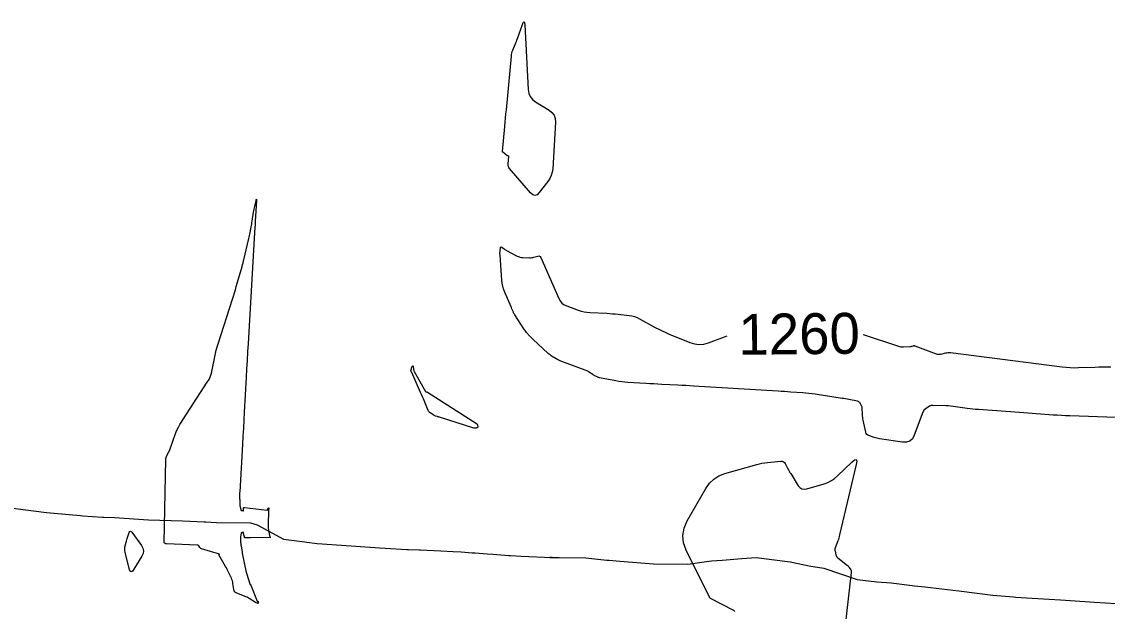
# Model space of a CAD drawing. Extents: x 658976 to 668726, y 639543 to 647196.
# Drawn here: x 661164.2 to 661323.7, y 642553.6 to 642640.3 of the extents above; entities that cross this region are included whole.
import ezdxf

# ---------------------------------------------------------------- set-up
doc = ezdxf.new("R2010")
doc.units = 0
for name, color, linetype in [('Ex_Contour Labels', 7, 'Continuous'), ('Ex_Major Contours', 7, 'Continuous'), ('Ex_Minor Contours', 7, 'Continuous'), ('R_Ramp 20 Degree Des Ls', 7, 'Continuous'), ('R_Ramp 20 Degree_Min Ls', 7, 'Continuous')]:
    doc.layers.add(name, color=color, linetype=linetype)

msp = doc.modelspace()

# ---------------------------------------------------------------- linework, layer by layer
at = {"layer": 'Ex_Major Contours'}
for points in [[(661235.25, 642625.48), (661235.31, 642626.1), (661235.37, 642626.71), (661235.43, 642627.33), (661236.17, 642635.21), (661236.2, 642635.44), (661236.24, 642635.66), (661236.3, 642635.88), (661236.38, 642636.09), (661236.73, 642636.93), (661236.82, 642637.14), (661236.9, 642637.36), (661236.98, 642637.57), (661237.06, 642637.79), (661237.78, 642639.85), (661237.91, 642640.16), (661238.01, 642640.26), (661238.08, 642640.14), (661238.12, 642639.81), (661238.63, 642630.28), (661238.71, 642629.73), (661238.92, 642629.25), (661239.25, 642628.84), (661239.69, 642628.5), (661241.7, 642627.27), (661242.13, 642626.93), (661242.43, 642626.52), (661242.6, 642626.04), (661242.63, 642625.49), (661242.24, 642618.66), (661242.17, 642618.16), (661242.03, 642617.68), (661241.82, 642617.23), (661241.54, 642616.8), (661240.27, 642615.15), (661239.96, 642614.84), (661239.63, 642614.73), (661239.3, 642614.82), (661238.96, 642615.11), (661235.91, 642618.68), (661235.8, 642618.84), (661235.73, 642619), (661235.69, 642619.18), (661235.69, 642619.37), (661235.77, 642620.48), (661235.77, 642620.5), (661235.76, 642620.52), (661235.75, 642620.53), (661235.73, 642620.53), (661235.65, 642620.54), (661235.62, 642620.55), (661235.6, 642620.56), (661235.59, 642620.56), (661235.57, 642620.58), (661234.85, 642621.14), (661234.84, 642621.14), (661234.84, 642621.14), (661234.84, 642621.15), (661234.84, 642621.15), (661234.85, 642621.17), (661234.85, 642621.18), (661234.85, 642621.19), (661235.2, 642624.87)], [(661196.44, 642568.5), (661196.45, 642568.48), (661196.46, 642568.48), (661196.48, 642568.47), (661196.56, 642568.47), (661196.57, 642568.46), (661196.59, 642568.46), (661196.61, 642568.45), (661196.63, 642568.45), (661196.74, 642568.4), (661196.77, 642568.39), (661196.78, 642568.39), (661196.79, 642568.41), (661196.79, 642568.43), (661196.8, 642568.8), (661196.81, 642568.86), (661196.84, 642568.9), (661196.88, 642568.92), (661196.94, 642568.92), (661200.3, 642568.5), (661200.31, 642568.5), (661200.31, 642568.5), (661200.31, 642568.5), (661200.31, 642568.51), (661200.31, 642568.53), (661200.32, 642568.53), (661200.32, 642568.54), (661200.32, 642568.54), (661200.32, 642568.55), (661200.33, 642568.57), (661200.34, 642568.57), (661200.34, 642568.58), (661200.48, 642568.81), (661200.5, 642568.84), (661200.51, 642568.84), (661200.52, 642568.83), (661200.52, 642568.79), (661200.5, 642568.45), (661200.5, 642568.42), (661200.5, 642568.4), (661200.49, 642568.38), (661200.49, 642568.35), (661200.49, 642568.26), (661200.49, 642568.24), (661200.49, 642568.21), (661200.49, 642568.19), (661200.49, 642568.17), (661200.41, 642566.63), (661200.41, 642566.44), (661200.41, 642566.25), (661200.43, 642566.06), (661200.45, 642565.87), (661200.62, 642564.8), (661200.63, 642564.76), (661200.63, 642564.73), (661200.65, 642564.69), (661200.66, 642564.66), (661200.74, 642564.48), (661200.74, 642564.47), (661200.74, 642564.46), (661200.74, 642564.46), (661200.73, 642564.47), (661200.68, 642564.49), (661200.67, 642564.49), (661200.65, 642564.5), (661200.64, 642564.5), (661200.63, 642564.5), (661197.81, 642564.42), (661197.72, 642564.42), (661197.64, 642564.42), (661197.55, 642564.42), (661197.47, 642564.42), (661197.02, 642564.42), (661196.99, 642564.43), (661196.97, 642564.44), (661196.95, 642564.46), (661196.95, 642564.49), (661196.93, 642564.62), (661196.93, 642564.65), (661196.92, 642564.68), (661196.92, 642564.71), (661196.91, 642564.74), (661196.76, 642565.26), (661196.75, 642565.28), (661196.74, 642565.29), (661196.72, 642565.28), (661196.7, 642565.27), (661196.6, 642565.17), (661196.59, 642565.17), (661196.58, 642565.16), (661196.56, 642565.15), (661196.55, 642565.15), (661196.48, 642565.15), (661196.47, 642565.15), (661196.46, 642565.15), (661196.45, 642565.14), (661196.45, 642565.12), (661196.38, 642564.58), (661196.37, 642564.49), (661196.37, 642564.4), (661196.37, 642564.31), (661196.37, 642564.23), (661196.38, 642563.79), (661196.38, 642563.75), (661196.39, 642563.7), (661196.39, 642563.65), (661196.39, 642563.61), (661196.41, 642563.43), (661196.42, 642563.38), (661196.42, 642563.33), (661196.43, 642563.29), (661196.44, 642563.24), (661196.59, 642562.34), (661196.59, 642562.3), (661196.6, 642562.27), (661196.6, 642562.23), (661196.61, 642562.2), (661197.2, 642559.37), (661197.21, 642559.35), (661197.22, 642559.33), (661197.22, 642559.31), (661197.23, 642559.28), (661197.27, 642559.2), (661197.27, 642559.18), (661197.28, 642559.16), (661197.29, 642559.13), (661197.3, 642559.11), (661197.72, 642557.66), (661197.73, 642557.64), (661197.74, 642557.62), (661197.75, 642557.61), (661197.77, 642557.6), (661197.84, 642557.56), (661197.86, 642557.55), (661197.88, 642557.54), (661197.89, 642557.52), (661197.9, 642557.51), (661198.82, 642555.12), (661198.83, 642555.11), (661198.84, 642555.1), (661198.86, 642555.1), (661198.87, 642555.11), (661198.95, 642555.15), (661198.96, 642555.16), (661198.97, 642555.16), (661198.98, 642555.15), (661198.98, 642555.13), (661198.97, 642554.94), (661198.97, 642554.93), (661198.97, 642554.92), (661198.97, 642554.9), (661198.97, 642554.89), (661198.97, 642554.83), (661198.97, 642554.82), (661198.96, 642554.81), (661198.96, 642554.81), (661198.95, 642554.81), (661198.69, 642554.88), (661198.66, 642554.89), (661198.63, 642554.9), (661198.6, 642554.92), (661198.57, 642554.93), (661197.65, 642555.52), (661197.49, 642555.62), (661197.32, 642555.71), (661197.15, 642555.79), (661196.97, 642555.86), (661195.82, 642556.3), (661195.64, 642556.39), (661195.51, 642556.51), (661195.42, 642556.67), (661195.37, 642556.87), (661195.26, 642557.71), (661195.23, 642557.92), (661195.18, 642558.12), (661195.11, 642558.32), (661195.03, 642558.51), (661194.61, 642559.39), (661194.51, 642559.6), (661194.4, 642559.81), (661194.29, 642560.02), (661194.18, 642560.22), (661193.2, 642561.92), (661193.19, 642561.93), (661193.19, 642561.95), (661193.2, 642561.96), (661193.21, 642561.98), (661193.28, 642562.02), (661193.29, 642562.03), (661193.29, 642562.04), (661193.29, 642562.05), (661193.27, 642562.05), (661190.62, 642562.84), (661190.55, 642562.86), (661190.49, 642562.9), (661190.44, 642562.95), (661190.39, 642563), (661190.22, 642563.25), (661190.18, 642563.31), (661190.12, 642563.35), (661190.06, 642563.37), (661189.99, 642563.38), (661185.47, 642563.56), (661185.44, 642563.56), (661185.41, 642563.57), (661185.38, 642563.58), (661185.35, 642563.59), (661185.22, 642563.64), (661185.2, 642563.66), (661185.18, 642563.68), (661185.17, 642563.71), (661185.16, 642563.74), (661185.39, 642575.95), (661185.4, 642576.11), (661185.43, 642576.26), (661185.48, 642576.4), (661185.55, 642576.54), (661185.85, 642577.09), (661185.92, 642577.23), (661185.99, 642577.37), (661186.05, 642577.51), (661186.1, 642577.66), (661186.76, 642579.64), (661186.9, 642580.01), (661187.06, 642580.37), (661187.25, 642580.72), (661187.45, 642581.07), (661191.49, 642587.3), (661191.74, 642587.72), (661191.94, 642588.17), (661192.1, 642588.62), (661192.21, 642589.1), (661192.58, 642591.05), (661192.68, 642591.53), (661192.79, 642592.01), (661192.92, 642592.49), (661193.06, 642592.96), (661195.18, 642599.5), (661195.33, 642599.96), (661195.47, 642600.43), (661195.61, 642600.89), (661195.75, 642601.36), (661196.51, 642603.95), (661196.54, 642604.06), (661196.57, 642604.17), (661196.6, 642604.28), (661196.63, 642604.39), (661196.74, 642604.84), (661196.76, 642604.95), (661196.79, 642605.06), (661196.82, 642605.17), (661196.85, 642605.28), (661197.6, 642608.42), (661197.65, 642608.63), (661197.7, 642608.84), (661197.74, 642609.05), (661197.78, 642609.27), (661197.94, 642610.12), (661197.98, 642610.33), (661198.01, 642610.54), (661198.05, 642610.76), (661198.08, 642610.97), (661198.28, 642612.28), (661198.32, 642612.5), (661198.36, 642612.71), (661198.4, 642612.92), (661198.45, 642613.13), (661198.65, 642613.96), (661198.69, 642614.12), (661198.72, 642614.17), (661198.73, 642614.11), (661198.73, 642613.95), (661198.54, 642610.94), (661198.52, 642610.73), (661198.51, 642610.52), (661198.5, 642610.31), (661198.48, 642610.1), (661198.39, 642608.42), (661197.47, 642592.99), (661197.4, 642591.74), (661197.32, 642590.5), (661197.26, 642589.26), (661197.19, 642588.01), (661196.92, 642582.92), (661196.85, 642581.74), (661196.79, 642580.55), (661196.72, 642579.36), (661196.66, 642578.17), (661196.25, 642571.2), (661196.25, 642571.13), (661196.24, 642571.05), (661196.24, 642570.97), (661196.24, 642570.9), (661196.21, 642570.53), (661196.21, 642570.48), (661196.21, 642570.44), (661196.21, 642570.4), (661196.22, 642570.36), (661196.24, 642570.18), (661196.24, 642570.14), (661196.24, 642570.1), (661196.25, 642570.06), (661196.25, 642570.01), (661196.27, 642569.33), (661196.27, 642569.29), (661196.27, 642569.25), (661196.28, 642569.22), (661196.28, 642569.19), (661196.38, 642568.73), (661196.38, 642568.7), (661196.39, 642568.68), (661196.4, 642568.65), (661196.4, 642568.63), (661196.43, 642568.51)], [(661179.61, 642563.97), (661179.66, 642564.15), (661179.71, 642564.32), (661179.77, 642564.5), (661180.03, 642565.22), (661180.1, 642565.36), (661180.19, 642565.41), (661180.28, 642565.38), (661180.38, 642565.27), (661181.8, 642563.3), (661182.01, 642562.92), (661182.09, 642562.53), (661182.04, 642562.14), (661181.86, 642561.74), (661180.71, 642559.82), (661180.48, 642559.52), (661180.28, 642559.44), (661180.12, 642559.58), (661179.99, 642559.93), (661179.4, 642562.35), (661179.36, 642562.53), (661179.35, 642562.71), (661179.36, 642562.89), (661179.39, 642563.07), (661179.56, 642563.79)]]:
    msp.add_lwpolyline(points, close=True, dxfattribs=at)
for points in [[(661325.01, 642582.11), (661318.21, 642582.35), (661317.59, 642582.37), (661316.98, 642582.4), (661316.36, 642582.44), (661315.75, 642582.48), (661313.29, 642582.67), (661312.67, 642582.72), (661312.05, 642582.76), (661311.44, 642582.81), (661310.82, 642582.85), (661304.79, 642583.27), (661304.38, 642583.31), (661303.98, 642583.35), (661303.57, 642583.39), (661303.16, 642583.45), (661301.43, 642583.69), (661301.08, 642583.74), (661300.72, 642583.78), (661300.36, 642583.81), (661300, 642583.83), (661298.16, 642583.9), (661298, 642583.9), (661297.85, 642583.87), (661297.71, 642583.82), (661297.57, 642583.74), (661297.02, 642583.39), (661296.9, 642583.3), (661296.79, 642583.19), (661296.71, 642583.06), (661296.64, 642582.92), (661295.35, 642579.5), (661295.08, 642578.98), (661294.7, 642578.65), (661294.22, 642578.48), (661293.64, 642578.49), (661290.24, 642578.99), (661290.04, 642579.02), (661289.85, 642579.06), (661289.66, 642579.12), (661289.47, 642579.18), (661288.71, 642579.45), (661288.54, 642579.53), (661288.41, 642579.64), (661288.31, 642579.79), (661288.25, 642579.97), (661287.87, 642581.74), (661287.83, 642581.94), (661287.8, 642582.14), (661287.77, 642582.34), (661287.76, 642582.54), (661287.71, 642583.53), (661287.69, 642583.64), (661287.67, 642583.74), (661287.63, 642583.84), (661287.58, 642583.93), (661287.36, 642584.3), (661287.29, 642584.38), (661287.22, 642584.44), (661287.13, 642584.49), (661287.03, 642584.52), (661285.76, 642584.76), (661285.51, 642584.8), (661285.27, 642584.85), (661285.02, 642584.89), (661284.77, 642584.93), (661280.78, 642585.53), (661280.34, 642585.6), (661279.89, 642585.65), (661279.44, 642585.7), (661278.99, 642585.73), (661277.18, 642585.86), (661276.73, 642585.9), (661276.28, 642585.93), (661275.83, 642585.95), (661275.37, 642585.98), (661262.95, 642586.73), (661262.37, 642586.76), (661261.78, 642586.8), (661261.2, 642586.83), (661260.61, 642586.86), (661258.28, 642586.98), (661257.69, 642587.02), (661257.11, 642587.05), (661256.52, 642587.08), (661255.94, 642587.12), (661253.28, 642587.28), (661252.84, 642587.31), (661252.4, 642587.36), (661251.96, 642587.42), (661251.52, 642587.5), (661249.09, 642587.96), (661249, 642587.98), (661248.92, 642588.01), (661248.83, 642588.04), (661248.75, 642588.08), (661248.42, 642588.26), (661248.34, 642588.31), (661248.26, 642588.35), (661248.18, 642588.4), (661248.11, 642588.45), (661247.52, 642588.82), (661247.4, 642588.9), (661247.27, 642588.97), (661247.14, 642589.03), (661247, 642589.08), (661243.42, 642590.41), (661243.25, 642590.47), (661243.08, 642590.55), (661242.92, 642590.63), (661242.77, 642590.72), (661242.15, 642591.1), (661242, 642591.19), (661241.85, 642591.3), (661241.71, 642591.41), (661241.58, 642591.53), (661239.33, 642593.61), (661239.2, 642593.72), (661239.08, 642593.85), (661238.97, 642593.97), (661238.85, 642594.1), (661238.4, 642594.61), (661238.29, 642594.74), (661238.19, 642594.88), (661238.09, 642595.01), (661237.99, 642595.15), (661236.66, 642597.19), (661236.61, 642597.28), (661236.55, 642597.38), (661236.5, 642597.47), (661236.46, 642597.58), (661236.29, 642597.98), (661236.25, 642598.08), (661236.2, 642598.18), (661236.16, 642598.28), (661236.12, 642598.38), (661235.17, 642600.61), (661235.02, 642601.01), (661234.9, 642601.43), (661234.81, 642601.85), (661234.76, 642602.29), (661234.51, 642605.94), (661234.51, 642605.96), (661234.51, 642605.98), (661234.5, 642606), (661234.5, 642606.02), (661234.49, 642606.1), (661234.49, 642606.12), (661234.49, 642606.14), (661234.49, 642606.16), (661234.49, 642606.18), (661234.57, 642607.04), (661234.59, 642607.12), (661234.63, 642607.16), (661234.68, 642607.17), (661234.76, 642607.12), (661235.11, 642606.87), (661235.19, 642606.81), (661235.28, 642606.76), (661235.38, 642606.7), (661235.47, 642606.65), (661237.02, 642605.84), (661237.22, 642605.75), (661237.42, 642605.68), (661237.63, 642605.64), (661237.85, 642605.62), (661238.84, 642605.58), (661238.99, 642605.59), (661239.15, 642605.6), (661239.3, 642605.62), (661239.45, 642605.66), (661240.05, 642605.84), (661240.19, 642605.86), (661240.31, 642605.83), (661240.4, 642605.76), (661240.48, 642605.64), (661243.12, 642599.62), (661243.33, 642599.25), (661243.6, 642598.93), (661243.92, 642598.68), (661244.31, 642598.5), (661245.99, 642597.88), (661246.41, 642597.74), (661246.84, 642597.64), (661247.27, 642597.57), (661247.71, 642597.53), (661250.21, 642597.42), (661250.61, 642597.4), (661251.02, 642597.37), (661251.43, 642597.34), (661251.84, 642597.29), (661253.47, 642597.1), (661253.87, 642597.04), (661254.26, 642596.94), (661254.63, 642596.79), (661255, 642596.62), (661257.3, 642595.36), (661257.81, 642595.09), (661258.32, 642594.83), (661258.84, 642594.59), (661259.37, 642594.37), (661262.4, 642593.14), (661263.09, 642592.92), (661263.77, 642592.85), (661264.46, 642592.9), (661265.15, 642593.09), (661267.86, 642594.1)], [(661287.86, 642594.32), (661287.88, 642594.31), (661293.03, 642592.58), (661293.21, 642592.53), (661293.4, 642592.49), (661293.59, 642592.48), (661293.78, 642592.48), (661294.82, 642592.55), (661294.88, 642592.55), (661294.93, 642592.56), (661294.99, 642592.58), (661295.04, 642592.59), (661295.25, 642592.66), (661295.31, 642592.67), (661295.36, 642592.67), (661295.41, 642592.66), (661295.47, 642592.65), (661298.56, 642591.49), (661298.73, 642591.44), (661298.91, 642591.41), (661299.08, 642591.41), (661299.26, 642591.44), (661299.98, 642591.61), (661300.16, 642591.64), (661300.34, 642591.66), (661300.52, 642591.66), (661300.7, 642591.65), (661317.1, 642589.55), (661317.69, 642589.49), (661318.29, 642589.45), (661318.89, 642589.43), (661319.48, 642589.44), (661321.88, 642589.52), (661322.47, 642589.54), (661323.07, 642589.56), (661323.67, 642589.57), (661324.27, 642589.57)], [(661269.02, 642553.6), (661268.97, 642553.66), (661268.91, 642553.72), (661268.84, 642553.77), (661268.77, 642553.82), (661265.41, 642555.54), (661265.4, 642555.55), (661265.38, 642555.56), (661265.37, 642555.57), (661265.36, 642555.58), (661265.32, 642555.64), (661265.31, 642555.65), (661265.3, 642555.67), (661265.3, 642555.68), (661265.29, 642555.7), (661261.86, 642562.62), (661261.46, 642563.72), (661261.35, 642564.8), (661261.53, 642565.88), (661262, 642566.95), (661264.74, 642571.69), (661265.27, 642572.45), (661265.9, 642573.06), (661266.65, 642573.53), (661267.51, 642573.87), (661272.21, 642575.23), (661272.6, 642575.33), (661272.99, 642575.41), (661273.39, 642575.48), (661273.79, 642575.52), (661275.77, 642575.69), (661275.97, 642575.68), (661276.14, 642575.62), (661276.28, 642575.51), (661276.39, 642575.35), (661276.79, 642574.6), (661276.89, 642574.41), (661277, 642574.23), (661277.1, 642574.05), (661277.22, 642573.87), (661278.31, 642572.1), (661278.56, 642571.81), (661278.85, 642571.63), (661279.18, 642571.57), (661279.56, 642571.63), (661282.13, 642572.39), (661282.68, 642572.59), (661283.19, 642572.85), (661283.66, 642573.16), (661284.1, 642573.54), (661286.19, 642575.57), (661286.6, 642575.9), (661286.84, 642575.95), (661286.93, 642575.71), (661286.85, 642575.19), (661284.39, 642564.86), (661284.34, 642564.64), (661284.28, 642564.42), (661284.21, 642564.21), (661284.13, 642563.99), (661283.75, 642562.97), (661283.71, 642562.84), (661283.69, 642562.72), (661283.7, 642562.59), (661283.72, 642562.46), (661283.85, 642561.94), (661283.89, 642561.82), (661283.95, 642561.71), (661284.03, 642561.61), (661284.13, 642561.52), (661285.56, 642560.39), (661285.64, 642560.32), (661285.71, 642560.25), (661285.77, 642560.17), (661285.82, 642560.08), (661286.03, 642559.72), (661286.07, 642559.63), (661286.1, 642559.53), (661286.11, 642559.44), (661286.11, 642559.34), (661284.51, 642545.59)]]:
    msp.add_lwpolyline(points, dxfattribs=at)
at = {"layer": 'Ex_Minor Contours'}
msp.add_lwpolyline([(661223.57, 642585.94), (661223.59, 642585.93), (661223.61, 642585.91), (661223.64, 642585.9), (661223.75, 642585.88), (661223.77, 642585.87), (661223.8, 642585.86), (661223.82, 642585.85), (661223.85, 642585.83), (661231.04, 642581.24), (661231.09, 642581.2), (661231.12, 642581.16), (661231.15, 642581.11), (661231.17, 642581.05), (661231.22, 642580.75), (661231.22, 642580.71), (661231.21, 642580.69), (661231.19, 642580.67), (661231.17, 642580.65), (661231.06, 642580.58), (661231.03, 642580.56), (661231, 642580.55), (661230.97, 642580.55), (661230.94, 642580.54), (661230.78, 642580.55), (661230.74, 642580.55), (661230.7, 642580.55), (661230.66, 642580.56), (661230.63, 642580.57), (661225.6, 642582.17), (661225.53, 642582.19), (661225.46, 642582.21), (661225.39, 642582.23), (661225.32, 642582.25), (661225.04, 642582.33), (661224.97, 642582.36), (661224.91, 642582.38), (661224.84, 642582.42), (661224.78, 642582.45), (661224.25, 642582.78), (661224.15, 642582.86), (661224.07, 642582.94), (661224, 642583.04), (661223.94, 642583.15), (661223.23, 642584.85), (661223.09, 642585.17), (661222.95, 642585.49), (661222.81, 642585.81), (661222.67, 642586.13), (661221.54, 642588.72), (661221.53, 642588.74), (661221.52, 642588.76), (661221.5, 642588.78), (661221.49, 642588.8), (661221.43, 642588.87), (661221.42, 642588.89), (661221.41, 642588.91), (661221.41, 642588.93), (661221.41, 642588.95), (661221.48, 642589.29), (661221.49, 642589.34), (661221.51, 642589.4), (661221.53, 642589.45), (661221.55, 642589.49), (661221.66, 642589.69), (661221.68, 642589.72), (661221.7, 642589.73), (661221.71, 642589.72), (661221.72, 642589.67), (661221.77, 642589.22), (661221.79, 642589.12), (661221.81, 642589.03), (661221.85, 642588.95), (661221.89, 642588.86), (661223.56, 642585.96)], close=True, dxfattribs=at)
at = {"layer": 'R_Ramp 20 Degree Des Ls'}
msp.add_lwpolyline([(661162.9, 642568.79), (661167.87, 642568.16), (661172.85, 642567.71), (661173.21, 642567.69), (661176.02, 642567.47), (661176.28, 642567.47), (661177.84, 642567.44), (661182.83, 642567.08), (661187.83, 642566.96), (661191.01, 642566.81), (661191.27, 642566.79), (661192.83, 642566.67), (661197.84, 642566.66), (661198.82, 642566.37), (661202.68, 642564.22), (661205.84, 642563.85), (661206.1, 642563.82), (661207.65, 642563.62), (661212.64, 642563.27), (661216.81, 642562.99), (661217.63, 642562.93), (661220.8, 642562.74), (661221.06, 642562.73), (661222.62, 642562.67), (661222.8, 642562.67), (661225.8, 642562.53), (661227.62, 642562.43), (661228.8, 642562.36), (661230.42, 642562.25), (661230.83, 642562.22), (661232.61, 642562.09), (661233.42, 642562.03), (661235.78, 642561.86), (661236.03, 642561.84), (661237.59, 642561.73), (661242.15, 642561.57), (661241.82, 642561.57), (661242.1, 642561.57), (661243.17, 642561.57), (661247.11, 642561.48), (661250.18, 642561.18), (661250.53, 642561.15), (661252.09, 642561), (661257.07, 642560.6), (661262.08, 642560.57), (661265.2, 642560.99), (661265.55, 642561.04), (661267.12, 642561.16), (661270.01, 642561.38), (661272.15, 642561.54), (661277.13, 642560.91), (661280.18, 642560.28), (661280.52, 642560.21), (661282.08, 642559.98), (661286.99, 642558.32), (661289.85, 642557.99), (661291.97, 642557.82), (661295.04, 642557.42), (661295.38, 642557.39), (661296.94, 642557.25), (661301.91, 642556.63), (661306.89, 642556.02), (661309.96, 642555.76), (661310.31, 642555.74), (661311.87, 642555.64), (661316.02, 642555.36), (661316.86, 642555.31), (661321.85, 642554.98), (661325.06, 642554.78)], dxfattribs=at)
at = {"layer": 'R_Ramp 20 Degree_Min Ls'}
msp.add_lwpolyline([(661162.9, 642568.79), (661167.87, 642568.16), (661172.85, 642567.71), (661173.21, 642567.69), (661176.02, 642567.47), (661176.28, 642567.47), (661177.84, 642567.44), (661182.83, 642567.08), (661187.83, 642566.96), (661191.01, 642566.81), (661191.27, 642566.79), (661192.83, 642566.67), (661197.84, 642566.66), (661198.82, 642566.37), (661202.68, 642564.22), (661205.84, 642563.85), (661206.1, 642563.82), (661207.65, 642563.62), (661212.64, 642563.27), (661216.81, 642562.99), (661217.63, 642562.93), (661220.8, 642562.74), (661221.06, 642562.73), (661222.62, 642562.67), (661222.8, 642562.67), (661225.8, 642562.53), (661227.62, 642562.43), (661228.8, 642562.36), (661230.42, 642562.25), (661230.83, 642562.22), (661232.61, 642562.09), (661233.42, 642562.03), (661235.78, 642561.86), (661236.03, 642561.84), (661237.59, 642561.73), (661242.15, 642561.57), (661241.82, 642561.57), (661242.1, 642561.57), (661243.17, 642561.57), (661247.11, 642561.48), (661250.18, 642561.18), (661250.53, 642561.15), (661252.09, 642561), (661257.07, 642560.6), (661262.08, 642560.57), (661265.2, 642560.99), (661265.55, 642561.04), (661267.12, 642561.16), (661270.01, 642561.38), (661272.15, 642561.54), (661277.13, 642560.91), (661280.18, 642560.28), (661280.52, 642560.21), (661282.08, 642559.98), (661286.99, 642558.32), (661289.85, 642557.99), (661291.97, 642557.82), (661295.04, 642557.42), (661295.38, 642557.39), (661296.94, 642557.25), (661301.91, 642556.63), (661306.89, 642556.02), (661309.96, 642555.76), (661310.31, 642555.74), (661311.87, 642555.64), (661316.02, 642555.36), (661316.86, 642555.31), (661321.85, 642554.98), (661325.06, 642554.78)], dxfattribs=at)

# ---------------------------------------------------------------- texts
at = {"layer": 'Ex_Contour Labels'}
msp.add_text('1260', height=6, rotation=0.5825, dxfattribs=at).set_placement((661269.55, 642591.32))

doc.saveas('drawing.dxf')
